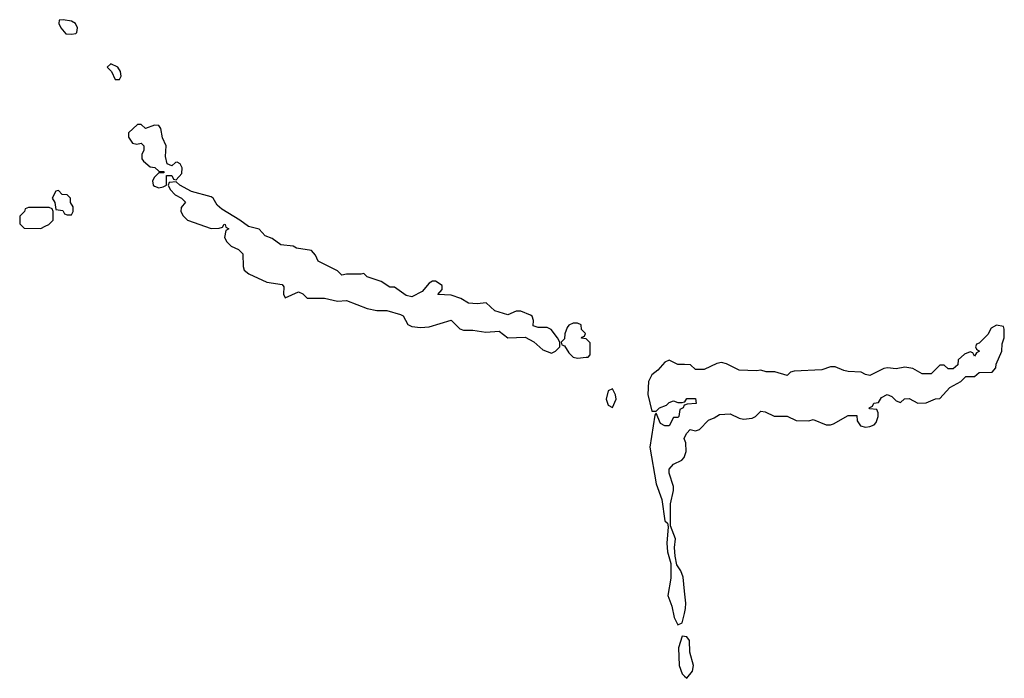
# Model space of a CAD drawing. Header units: inches. Extents: x 2701323 to 2964515, y 494916 to 722124.
# Tile 624 of 656: x 2876953 to 2881466, y 701591 to 704608. Entities that reach past the tile are written whole.
import ezdxf

# ---------------------------------------------------------------- set-up
doc = ezdxf.new("R2010")
doc.units = ezdxf.units.IN
doc.header["$MEASUREMENT"] = 0
doc.layers.add('C8770', color=7, linetype='Continuous')
doc.layers.add('C8780', color=7, linetype='Continuous')

msp = doc.modelspace()

# ---------------------------------------------------------------- linework, layer by layer
at = {"layer": 'C8770', "color": 2, "elevation": 2}
for points in [[(2877152, 704608), (2877134, 704606), (2877132, 704590), (2877141, 704570), (2877164, 704544), (2877190, 704541), (2877210, 704544.7), (2877215.3, 704550), (2877217.2, 704570), (2877208.7, 704590), (2877190, 704601.2)], [(2877370, 704406), (2877354, 704390), (2877374, 704370), (2877390, 704334), (2877410, 704334), (2877418, 704350), (2877415.3, 704370), (2877402, 704390)], [(2877510, 704128), (2877492.7, 704127.3), (2877452, 704090), (2877452, 704070), (2877470, 704042), (2877490, 704038), (2877510, 704042), (2877522, 704030), (2877522, 704010), (2877512, 703990), (2877512, 703970), (2877519.6, 703959.6), (2877550, 703934), (2877571.6, 703931.6), (2877590, 703914), (2877612.7, 703912.7), (2877614, 703906), (2877590, 703906), (2877570, 703886), (2877562, 703870), (2877564.7, 703850), (2877570, 703844.7), (2877590, 703838), (2877610, 703842), (2877626, 703850), (2877626, 703894), (2877650, 703894), (2877658, 703878), (2877670, 703874), (2877696.4, 703903.6), (2877698, 703930), (2877688.4, 703948.4), (2877674.6, 703954.6), (2877666.4, 703953.6), (2877650, 703938), (2877628, 703948), (2877621.2, 703981.2), (2877624, 704030), (2877606.8, 704066.8), (2877599.3, 704110), (2877590, 704124), (2877570, 704125.2), (2877530, 704109)], [(2877670, 703866), (2877638, 703862), (2877634, 703850), (2877642, 703830), (2877665.4, 703805.4), (2877694, 703790), (2877712, 703772), (2877692.7, 703747.3), (2877692, 703730), (2877702, 703710), (2877722, 703690), (2877830, 703652), (2877867.3, 703652.7), (2877882, 703658), (2877890, 703672), (2877894, 703670), (2877898, 703658), (2877911.3, 703650), (2877898, 703642), (2877892, 703610), (2877902, 703590), (2877922, 703570), (2877955.3, 703555.3), (2877976, 703536), (2877976.9, 703476.9), (2877981, 703461), (2878003.6, 703443.6), (2878085.4, 703405.4), (2878155.3, 703395.3), (2878163.6, 703383.6), (2878162, 703350), (2878170, 703334), (2878230, 703362), (2878250, 703352), (2878270, 703332), (2878350, 703332), (2878410, 703318), (2878450, 703322), (2878545.4, 703285.4), (2878590, 703276), (2878635.3, 703275.3), (2878698, 703258), (2878710.6, 703250.6), (2878731.3, 703211.3), (2878750, 703202), (2878790, 703198), (2878830, 703201), (2878930, 703231), (2878970, 703191.3), (2878986.4, 703186.4), (2879030, 703186), (2879090, 703176), (2879150, 703181), (2879190, 703151.3), (2879270, 703154), (2879310, 703132), (2879350, 703096), (2879390, 703081), (2879408, 703090), (2879428, 703110), (2879428, 703130), (2879418, 703150), (2879389, 703189), (2879370, 703198), (2879330, 703198), (2879306, 703206), (2879308, 703230), (2879302, 703250), (2879294.5, 703254.5), (2879250, 703272.3), (2879228, 703272), (2879190, 703255.3), (2879130, 703274), (2879091.6, 703311.6), (2879050, 703306), (2879010, 703309.3), (2878975.3, 703330), (2878930, 703346.6), (2878870, 703349), (2878888.7, 703371.3), (2878889, 703390), (2878858, 703410), (2878844.7, 703410), (2878830, 703401.2), (2878796.8, 703363.2), (2878750, 703339), (2878724.7, 703344.7), (2878670, 703382), (2878650, 703382), (2878609.1, 703409.1), (2878546, 703430), (2878530, 703446), (2878518, 703442), (2878450, 703442), (2878430, 703438), (2878410, 703458), (2878321.2, 703501.2), (2878309, 703530), (2878291, 703551), (2878222, 703562), (2878206, 703570), (2878150, 703576), (2878110, 703605.2), (2878078, 703618), (2878050, 703648), (2878001.2, 703661.2), (2877962, 703690), (2877879.3, 703739.3), (2877858, 703758), (2877839, 703790), (2877830, 703797.2), (2877740.4, 703820.4), (2877686, 703850)], [(2877130, 703826), (2877118, 703822), (2877102, 703790), (2877114, 703770), (2877118, 703738), (2877150, 703734), (2877158, 703718), (2877170, 703714), (2877190, 703714), (2877198, 703730), (2877198, 703750), (2877186, 703770), (2877186, 703790), (2877170, 703806), (2877147.3, 703807.3)], [(2877087.3, 703747.3), (2876992.7, 703747.3), (2876978, 703742), (2876974, 703730), (2876952.7, 703707.3), (2876952.7, 703672.7), (2876972.7, 703652.7), (2877050, 703652), (2877070, 703662), (2877086, 703670), (2877106, 703690), (2877106, 703730), (2877102, 703742)], [(2879510, 703218), (2879490, 703218), (2879470, 703208), (2879462, 703198), (2879451.6, 703168.4), (2879450, 703146), (2879434, 703130), (2879438, 703118), (2879450, 703114), (2879470, 703082), (2879490, 703062), (2879510, 703058), (2879550, 703062), (2879558, 703062), (2879567.3, 703072.7), (2879567.3, 703127.3), (2879550, 703146), (2879528.4, 703148.4), (2879530, 703154), (2879542, 703158), (2879546, 703170), (2879528.4, 703188.4), (2879526, 703210)], [(2879670, 702917.2), (2879650, 702908), (2879641, 702870), (2879650, 702842), (2879670, 702831.3), (2879686.6, 702870), (2879683.7, 702890)]]:
    msp.add_lwpolyline(points, close=True, dxfattribs=at)
for points in [[(2880000, 703028), (2879970, 703028.7), (2879930, 703049), (2879910, 703039), (2879878, 703002), (2879850, 702981.2), (2879835.3, 702950), (2879831.7, 702891.7), (2879850, 702814), (2879870, 702814), (2879886, 702830), (2879918, 702842), (2879930, 702854), (2879950, 702862), (2879970, 702854), (2879990, 702854), (2880000, 702857.3)], [(2880000, 702842.7), (2879998, 702842), (2879994, 702830), (2879978, 702822), (2879974, 702790), (2879970, 702786), (2879950, 702786), (2879930, 702748), (2879910, 702748), (2879890, 702758), (2879870, 702806), (2879863.6, 702796.4), (2879840.7, 702650), (2879870, 702481), (2879895.5, 702410), (2879910, 702312), (2879922, 702302), (2879925.4, 702285.4), (2879919.3, 702210), (2879922.4, 702170), (2879936.8, 702116.8), (2879937, 702050), (2879923.2, 701970), (2879942, 701922), (2879952.7, 701870), (2879970, 701836), (2879990, 701844.7), (2880000, 701887.7)], [(2880000, 702685), (2879998, 702690), (2880000, 702694)], [(2880000, 701990), (2879993.6, 702053.6), (2879983.2, 702083.2), (2879965.2, 702110), (2879957.2, 702150), (2879954, 702190), (2879959, 702230), (2879935.3, 702290), (2879935.3, 702390), (2879949.4, 702450.6), (2879949.5, 702470), (2879929.6, 702530), (2879929.6, 702549.6), (2879950, 702571.3), (2879988, 702590), (2879998, 702602), (2880000, 702607.6)], [(2880000, 701782.6), (2879990, 701784), (2879972.4, 701730), (2879976, 701650), (2879990, 701610.7), (2880000, 701600.7)]]:
    msp.add_lwpolyline(points, dxfattribs=at)
at = {"layer": 'C8780', "color": 2, "elevation": 2}
for points in [[(2880000, 702694), (2880010, 702714), (2880026, 702730), (2880050, 702724.7), (2880068.8, 702731.1), (2880110, 702774), (2880136.4, 702783.6), (2880160.4, 702799.6), (2880210, 702802), (2880250, 702782), (2880270, 702778), (2880310, 702782), (2880326, 702790), (2880350, 702814), (2880370, 702812), (2880411.6, 702791.6), (2880470, 702792), (2880511.2, 702771.1), (2880570, 702771), (2880590, 702776), (2880650, 702751.3), (2880670, 702751.3), (2880683.1, 702756.9), (2880750, 702794), (2880790, 702794), (2880792, 702770), (2880806.8, 702746.8), (2880830, 702741), (2880850, 702744.7), (2880870, 702752), (2880878, 702762), (2880888, 702790), (2880887.3, 702807.3), (2880882, 702822), (2880850, 702826), (2880846, 702830), (2880862, 702838), (2880868.4, 702851.6), (2880890, 702854), (2880903.1, 702876.9), (2880928.4, 702891.6), (2880950, 702882), (2880970, 702862), (2880990, 702854), (2881008.4, 702871.6), (2881030, 702872), (2881070, 702852), (2881107.3, 702852.7), (2881150, 702871.3), (2881170, 702872), (2881216.4, 702923.6), (2881266, 702950), (2881290, 702974), (2881330, 702974), (2881350, 702992), (2881410, 702994), (2881427.3, 703012.7), (2881428, 703030), (2881455.3, 703090), (2881456.4, 703123.6), (2881466, 703150), (2881466, 703190), (2881462, 703202), (2881430, 703208), (2881405.4, 703194.6), (2881390, 703166), (2881350, 703126), (2881338, 703122), (2881334, 703110), (2881338, 703098), (2881352, 703090), (2881338, 703082), (2881330, 703066), (2881322, 703082), (2881310, 703086), (2881283.6, 703076.4), (2881254, 703050), (2881252.7, 703027.3), (2881232, 703008), (2881208.4, 703008.4), (2881190, 703026), (2881170, 703026), (2881130, 702986), (2881090, 702986), (2881046, 703010), (2881010, 703016), (2880970, 703008.7), (2880930, 703012.7), (2880914, 703010), (2880850, 702978), (2880830, 702982), (2880810, 702994), (2880750, 702996), (2880730, 703000.9), (2880690, 703018), (2880670, 703017), (2880630, 703004), (2880502, 702998), (2880486, 702994), (2880470, 702978), (2880414.6, 702994.6), (2880374.6, 702994.6), (2880350, 703002), (2880330, 702999), (2880250, 703002), (2880191.9, 703031.9), (2880170, 703037.2), (2880147.5, 703032.5), (2880090, 703006), (2880050, 703006), (2880027.3, 703027.3), (2880000, 703028)], [(2880000, 702857.3), (2880002, 702858), (2880010, 702872), (2880050, 702872), (2880054, 702850), (2880012.7, 702847.3), (2880000, 702842.7)], [(2880000, 702607.6), (2880008, 702630), (2880006, 702670), (2880000, 702685)], [(2880000, 701887.7), (2880005.2, 701910), (2880005.6, 701934.4), (2880000, 701990)], [(2880000, 701600.7), (2880010, 701590.8), (2880036.2, 701623.8), (2880040.9, 701650), (2880024.5, 701710), (2880023.7, 701763.7), (2880010, 701781.2), (2880000, 701782.6)]]:
    msp.add_lwpolyline(points, dxfattribs=at)

doc.saveas('drawing.dxf')
